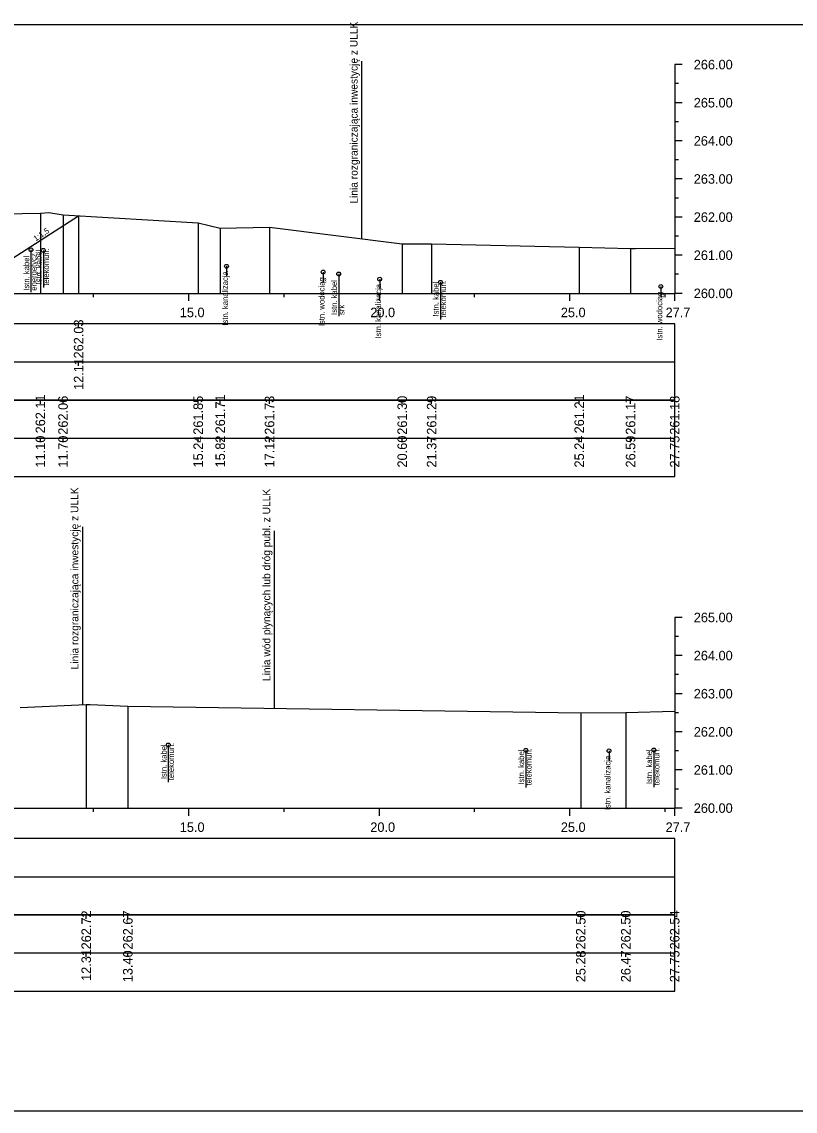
# Model space of a CAD drawing. Extents: x 6516023 to 6560129, y 5513077 to 5529206.
# Drawn here: x 6518338.83 to 6518359.13, y 5514484.66 to 5514513.23 of the extents above; entities that cross this region are included whole.
import ezdxf

# ---------------------------------------------------------------- set-up
doc = ezdxf.new("R2010")
doc.units = 0
for name, color, linetype in [('IR_default', 7, 'Continuous'), ('TOR_PRZEK_P-kable', 7, 'Continuous'), ('TOR_PRZEK_P-opisy', 7, 'Continuous'), ('TOR_PRZEK_P-tabelka istniejace', 7, 'Continuous'), ('TOR_PRZEK_P-tabelka projektowane', 7, 'Continuous'), ('TOR_PRZEK_P-teren istniejacy', 7, 'Continuous'), ('TOR_PRZEK_P-uklad odniesienia', 7, 'Continuous'), ('TOR_PRZEK_P-warstwa ochronna II', 7, 'Continuous'), ('TOR_PS_T-granica PKP-projektowana', 7, 'Continuous'), ('TOR_RAMKI-ramka+tabelka 1', 7, 'Continuous')]:
    doc.layers.add(name, color=color, linetype=linetype)

msp = doc.modelspace()

# ---------------------------------------------------------------- linework, layer by layer
at = {"layer": 'IR_default'}
msp.add_lwpolyline([(6518338.198, 5514506.786), (6518340.319, 5514508.137)], dxfattribs=at)
at = {"layer": 'TOR_PRZEK_P-kable'}
for p, q in [((6518339.068, 5514507.249), (6518339.068, 5514506.139)), ((6518339.393, 5514507.232), (6518339.393, 5514506.258)), ((6518344.199, 5514506.816), (6518344.199, 5514506.546)), ((6518346.735, 5514506.665), (6518346.735, 5514506.395)), ((6518347.145, 5514506.614), (6518347.145, 5514505.504)), ((6518348.22, 5514506.48), (6518348.22, 5514506.211)), ((6518349.815, 5514506.396), (6518349.815, 5514505.422)), ((6518355.6, 5514506.285), (6518355.6, 5514506.015)), ((6518342.673, 5514494.262), (6518342.673, 5514493.288)), ((6518352.056, 5514494.123), (6518352.056, 5514493.15)), ((6518354.24, 5514494.107), (6518354.24, 5514493.838)), ((6518355.415, 5514494.131), (6518355.415, 5514493.157))]:
    msp.add_line(p, q, dxfattribs=at)
for centre in [(6518339.068, 5514507.249), (6518339.393, 5514507.232), (6518344.199, 5514506.816), (6518346.735, 5514506.665), (6518347.145, 5514506.614), (6518348.22, 5514506.48), (6518349.815, 5514506.396), (6518355.6, 5514506.285), (6518342.673, 5514494.262), (6518352.056, 5514494.123), (6518354.24, 5514494.107), (6518355.415, 5514494.131)]:
    msp.add_circle(centre, 0.05, dxfattribs=at)
at = {"layer": 'TOR_PRZEK_P-tabelka istniejace'}
for p, q in [((6518339.315, 5514503.206), (6518339.315, 5514503.306)), ((6518339.91, 5514503.206), (6518339.91, 5514503.306)), ((6518343.457, 5514503.206), (6518343.457, 5514503.306)), ((6518344.036, 5514503.206), (6518344.036, 5514503.306)), ((6518345.329, 5514503.206), (6518345.329, 5514503.306)), ((6518348.812, 5514503.206), (6518348.812, 5514503.306)), ((6518349.584, 5514503.206), (6518349.584, 5514503.306)), ((6518353.458, 5514503.206), (6518353.458, 5514503.306)), ((6518354.804, 5514503.206), (6518354.804, 5514503.306)), ((6518355.963, 5514503.206), (6518355.963, 5514503.306)), ((6518272.163, 5514502.306), (6518355.963, 5514502.306)), ((6518339.315, 5514502.206), (6518339.315, 5514502.306)), ((6518339.91, 5514502.206), (6518339.91, 5514502.306)), ((6518343.457, 5514502.206), (6518343.457, 5514502.306)), ((6518344.036, 5514502.206), (6518344.036, 5514502.306)), ((6518345.329, 5514502.206), (6518345.329, 5514502.306)), ((6518348.812, 5514502.206), (6518348.812, 5514502.306)), ((6518349.584, 5514502.206), (6518349.584, 5514502.306)), ((6518353.458, 5514502.206), (6518353.458, 5514502.306)), ((6518354.804, 5514502.206), (6518354.804, 5514502.306)), ((6518355.963, 5514502.206), (6518355.963, 5514502.306)), ((6518340.519, 5514489.706), (6518340.519, 5514489.806)), ((6518341.61, 5514489.706), (6518341.61, 5514489.806)), ((6518353.497, 5514489.706), (6518353.497, 5514489.806)), ((6518354.679, 5514489.706), (6518354.679, 5514489.806)), ((6518355.963, 5514489.706), (6518355.963, 5514489.806)), ((6518272.163, 5514488.806), (6518355.963, 5514488.806)), ((6518340.519, 5514488.706), (6518340.519, 5514488.806)), ((6518341.61, 5514488.706), (6518341.61, 5514488.806)), ((6518353.497, 5514488.706), (6518353.497, 5514488.806)), ((6518354.679, 5514488.706), (6518354.679, 5514488.806)), ((6518355.963, 5514488.706), (6518355.963, 5514488.806))]:
    msp.add_line(p, q, dxfattribs=at)
for points in [[(6518339.315, 5514508.213), (6518339.315, 5514506.306), (6518339.315, 5514506.176), (6518339.315, 5514506.106)], [(6518339.91, 5514508.161), (6518339.91, 5514506.306), (6518339.91, 5514506.176), (6518339.91, 5514506.106)], [(6518343.457, 5514507.953), (6518343.457, 5514506.306), (6518343.457, 5514506.176), (6518343.457, 5514506.106)], [(6518344.036, 5514507.812), (6518344.036, 5514506.306), (6518344.036, 5514506.176), (6518344.036, 5514506.106)], [(6518345.329, 5514507.839), (6518345.329, 5514506.306), (6518345.329, 5514506.176), (6518345.329, 5514506.106)], [(6518348.812, 5514507.407), (6518348.812, 5514506.306), (6518348.812, 5514506.176), (6518348.812, 5514506.106)], [(6518349.584, 5514507.401), (6518349.584, 5514506.306), (6518349.584, 5514506.176), (6518349.584, 5514506.106)], [(6518353.458, 5514507.314), (6518353.458, 5514506.306), (6518353.458, 5514506.176), (6518353.458, 5514506.106)], [(6518354.804, 5514507.279), (6518354.804, 5514506.306), (6518354.804, 5514506.176), (6518354.804, 5514506.106)], [(6518355.963, 5514507.288), (6518355.963, 5514506.306), (6518355.963, 5514506.176), (6518355.963, 5514506.106)], [(6518340.519, 5514495.327), (6518340.519, 5514492.806), (6518340.519, 5514492.676), (6518340.519, 5514492.606)], [(6518341.61, 5514495.277), (6518341.61, 5514492.806), (6518341.61, 5514492.676), (6518341.61, 5514492.606)], [(6518353.497, 5514495.102), (6518353.497, 5514492.806), (6518353.497, 5514492.676), (6518353.497, 5514492.606)], [(6518354.679, 5514495.111), (6518354.679, 5514492.806), (6518354.679, 5514492.676), (6518354.679, 5514492.606)], [(6518355.963, 5514495.146), (6518355.963, 5514492.806), (6518355.963, 5514492.676), (6518355.963, 5514492.606)]]:
    msp.add_lwpolyline(points, dxfattribs=at)
for points in [[(6518272.163, 5514503.306), (6518272.163, 5514501.306), (6518355.963, 5514501.306), (6518355.963, 5514503.306)], [(6518272.163, 5514489.806), (6518272.163, 5514487.806), (6518355.963, 5514487.806), (6518355.963, 5514489.806)]]:
    msp.add_lwpolyline(points, close=True, dxfattribs=at)
at = {"layer": 'TOR_PRZEK_P-tabelka projektowane'}
for p, q in [((6518340.319, 5514505.206), (6518340.319, 5514505.306)), ((6518272.163, 5514504.306), (6518355.963, 5514504.306)), ((6518340.319, 5514504.206), (6518340.319, 5514504.306)), ((6518272.163, 5514490.806), (6518355.963, 5514490.806))]:
    msp.add_line(p, q, dxfattribs=at)
msp.add_lwpolyline([(6518340.319, 5514508.137), (6518340.319, 5514506.306), (6518340.319, 5514506.176), (6518340.319, 5514506.106)], dxfattribs=at)
for points in [[(6518272.163, 5514505.306), (6518272.163, 5514503.306), (6518355.963, 5514503.306), (6518355.963, 5514505.306)], [(6518272.163, 5514491.806), (6518272.163, 5514489.806), (6518355.963, 5514489.806), (6518355.963, 5514491.806)]]:
    msp.add_lwpolyline(points, close=True, dxfattribs=at)
at = {"layer": 'TOR_PRZEK_P-teren istniejacy'}
for points in [[(6518337.384, 5514508.172), (6518339.315, 5514508.213), (6518339.538, 5514508.224), (6518339.91, 5514508.161), (6518343.457, 5514507.953), (6518344.036, 5514507.812), (6518345.329, 5514507.839), (6518348.812, 5514507.407), (6518349.584, 5514507.401), (6518353.458, 5514507.314), (6518354.804, 5514507.279), (6518354.857, 5514507.279), (6518354.932, 5514507.279), (6518355.963, 5514507.288)], [(6518338.784, 5514495.245), (6518340.519, 5514495.327), (6518340.625, 5514495.321), (6518341.61, 5514495.277), (6518353.497, 5514495.102), (6518354.679, 5514495.111), (6518355.963, 5514495.146)]]:
    msp.add_lwpolyline(points, dxfattribs=at)
at = {"layer": 'TOR_PRZEK_P-uklad odniesienia'}
for p, q in [((6518355.963, 5514512.106), (6518355.963, 5514506.106)), ((6518356.163, 5514512.106), (6518355.963, 5514512.106)), ((6518356.063, 5514511.606), (6518355.963, 5514511.606)), ((6518356.163, 5514511.106), (6518355.963, 5514511.106)), ((6518356.063, 5514510.606), (6518355.963, 5514510.606)), ((6518356.163, 5514510.106), (6518355.963, 5514510.106)), ((6518356.063, 5514509.606), (6518355.963, 5514509.606)), ((6518356.163, 5514509.106), (6518355.963, 5514509.106)), ((6518356.063, 5514508.606), (6518355.963, 5514508.606)), ((6518356.163, 5514508.106), (6518355.963, 5514508.106)), ((6518356.063, 5514507.606), (6518355.963, 5514507.606)), ((6518356.163, 5514507.106), (6518355.963, 5514507.106)), ((6518356.063, 5514506.606), (6518355.963, 5514506.606)), ((6518275.963, 5514506.106), (6518355.963, 5514506.106)), ((6518340.713, 5514506.006), (6518340.713, 5514506.106)), ((6518343.213, 5514505.906), (6518343.213, 5514506.106)), ((6518345.713, 5514506.006), (6518345.713, 5514506.106)), ((6518348.213, 5514505.906), (6518348.213, 5514506.106)), ((6518350.713, 5514506.006), (6518350.713, 5514506.106)), ((6518353.213, 5514505.906), (6518353.213, 5514506.106)), ((6518355.713, 5514506.006), (6518355.713, 5514506.106)), ((6518355.963, 5514505.906), (6518355.963, 5514506.106)), ((6518356.163, 5514506.106), (6518355.963, 5514506.106)), ((6518355.963, 5514497.606), (6518355.963, 5514492.606)), ((6518356.163, 5514497.606), (6518355.963, 5514497.606)), ((6518356.063, 5514497.106), (6518355.963, 5514497.106)), ((6518356.163, 5514496.606), (6518355.963, 5514496.606)), ((6518356.063, 5514496.106), (6518355.963, 5514496.106)), ((6518356.163, 5514495.606), (6518355.963, 5514495.606)), ((6518356.063, 5514495.106), (6518355.963, 5514495.106)), ((6518356.163, 5514494.606), (6518355.963, 5514494.606)), ((6518356.063, 5514494.106), (6518355.963, 5514494.106)), ((6518356.163, 5514493.606), (6518355.963, 5514493.606)), ((6518356.063, 5514493.106), (6518355.963, 5514493.106)), ((6518275.963, 5514492.606), (6518355.963, 5514492.606)), ((6518340.713, 5514492.506), (6518340.713, 5514492.606)), ((6518343.213, 5514492.406), (6518343.213, 5514492.606)), ((6518345.713, 5514492.506), (6518345.713, 5514492.606)), ((6518348.213, 5514492.406), (6518348.213, 5514492.606)), ((6518350.713, 5514492.506), (6518350.713, 5514492.606)), ((6518353.213, 5514492.406), (6518353.213, 5514492.606)), ((6518355.713, 5514492.506), (6518355.713, 5514492.606)), ((6518355.963, 5514492.406), (6518355.963, 5514492.606)), ((6518356.163, 5514492.606), (6518355.963, 5514492.606))]:
    msp.add_line(p, q, dxfattribs=at)
at = {"layer": 'TOR_PRZEK_P-warstwa ochronna II'}
msp.add_lwpolyline([(6518310.054, 5514507.04), (6518310.61, 5514507.118), (6518311.201, 5514506.724), (6518311.601, 5514506.724), (6518313.913, 5514507.88), (6518315.913, 5514507.96), (6518317.163, 5514507.91), (6518317.913, 5514507.88), (6518320.613, 5514507.772), (6518321.013, 5514507.768), (6518323.713, 5514507.876), (6518324.463, 5514507.906), (6518326.018, 5514507.968), (6518327.463, 5514507.91), (6518328.213, 5514507.88), (6518332.263, 5514507.718), (6518336.563, 5514507.546), (6518337.798, 5514506.786), (6518338.198, 5514506.786), (6518340.319, 5514508.137)], dxfattribs=at)
at = {"layer": 'TOR_PS_T-granica PKP-projektowana'}
for p, q in [((6518347.754, 5514507.538), (6518347.754, 5514512.196)), ((6518340.426, 5514495.323), (6518340.426, 5514499.98)), ((6518345.461, 5514495.221), (6518345.461, 5514499.878))]:
    msp.add_line(p, q, dxfattribs=at)
at = {"layer": 'TOR_RAMKI-ramka+tabelka 1'}
msp.add_lwpolyline([(6518269.513, 5514513.156), (6518517.013, 5514513.156), (6518517.013, 5514484.656), (6518269.513, 5514484.656)], close=True, dxfattribs=at)

# ---------------------------------------------------------------- texts
at = {"layer": 'TOR_PRZEK_P-kable'}
for s, height, p in [('Istn. kabel', 0.14999, (6518339.023, 5514506.175)), ('energetycz.', 0.14999, (6518339.217, 5514506.176)), ('Istn. kabel', 0.14999, (6518339.348, 5514506.334)), ('telekomun.', 0.15, (6518339.542, 5514506.306)), ('Istn. kanalizacja', 0.14999, (6518344.237, 5514505.259)), ('Istn. wodociąg', 0.14999, (6518346.773, 5514505.245)), ('Istn. kabel', 0.14999, (6518347.1, 5514505.54)), ('Istn. kanalizacja', 0.14999, (6518348.258, 5514504.924)), ('Istn. kabel', 0.14999, (6518349.77, 5514505.498)), ('telekomun.', 0.15, (6518349.964, 5514505.47)), ('Istn. wodociąg', 0.14999, (6518355.638, 5514504.865)), ('srk', 0.15, (6518347.294, 5514505.54)), ('Istn. kabel', 0.14999, (6518342.628, 5514493.364)), ('telekomun.', 0.15, (6518342.822, 5514493.336)), ('Istn. kabel', 0.14999, (6518352.012, 5514493.226)), ('telekomun.', 0.15, (6518352.206, 5514493.197)), ('Istn. kanalizacja', 0.14999, (6518354.278, 5514492.551)), ('Istn. kabel', 0.14999, (6518355.37, 5514493.233)), ('telekomun.', 0.15, (6518355.564, 5514493.205))]:
    msp.add_text(s, height=height, rotation=90.0511, dxfattribs=at).set_placement(p)
at = {"layer": 'TOR_PRZEK_P-opisy'}
msp.add_text('1:1,5', height=0.15, rotation=34.0701, dxfattribs=at).set_placement((6518339.195, 5514507.464))
at = {"layer": 'TOR_PRZEK_P-tabelka istniejace'}
for s, p in [('262.11', (6518339.44, 5514502.433)), ('262.06', (6518340.035, 5514502.398)), ('261.85', (6518343.582, 5514502.397)), ('261.71', (6518344.161, 5514502.433)), ('261.73', (6518345.454, 5514502.398)), ('261.30', (6518348.937, 5514502.398)), ('261.29', (6518349.709, 5514502.398)), ('261.21', (6518353.583, 5514502.433)), ('261.17', (6518354.929, 5514502.398)), ('261.18', (6518356.088, 5514502.398)), ('11.10', (6518339.44, 5514501.538)), ('11.70', (6518340.035, 5514501.538)), ('15.24', (6518343.582, 5514501.539)), ('15.82', (6518344.161, 5514501.54)), ('17.12', (6518345.454, 5514501.54)), ('20.60', (6518348.937, 5514501.538)), ('21.37', (6518349.709, 5514501.538)), ('25.24', (6518353.583, 5514501.539)), ('26.59', (6518354.929, 5514501.538)), ('27.75', (6518356.088, 5514501.537)), ('262.72', (6518340.644, 5514488.9)), ('262.67', (6518341.735, 5514488.898)), ('262.50', (6518353.622, 5514488.898)), ('262.50', (6518354.804, 5514488.898)), ('262.54', (6518356.088, 5514488.899)), ('12.31', (6518340.644, 5514488.073)), ('13.40', (6518341.735, 5514488.038)), ('25.28', (6518353.622, 5514488.038)), ('26.47', (6518354.804, 5514488.038)), ('27.75', (6518356.088, 5514488.037))]:
    msp.add_text(s, height=0.25, rotation=90, dxfattribs=at).set_placement(p)
at = {"layer": 'TOR_PRZEK_P-tabelka projektowane'}
for s, p in [('262.03', (6518340.444, 5514504.398)), ('12.11', (6518340.444, 5514503.573))]:
    msp.add_text(s, height=0.25, rotation=90, dxfattribs=at).set_placement(p)
at = {"layer": 'TOR_PRZEK_P-uklad odniesienia'}
for s, p in [('266.00', (6518356.463, 5514511.981)), ('265.00', (6518356.463, 5514510.981)), ('264.00', (6518356.463, 5514509.981)), ('263.00', (6518356.463, 5514508.981)), ('262.00', (6518356.463, 5514507.981)), ('261.00', (6518356.463, 5514506.981)), ('260.00', (6518356.463, 5514505.981)), ('15.0', (6518342.974, 5514505.481)), ('20.0', (6518347.974, 5514505.481)), ('25.0', (6518352.974, 5514505.481)), ('27.7', (6518355.724, 5514505.481)), ('265.00', (6518356.463, 5514497.481)), ('264.00', (6518356.463, 5514496.481)), ('263.00', (6518356.463, 5514495.481)), ('262.00', (6518356.463, 5514494.481)), ('261.00', (6518356.463, 5514493.481)), ('260.00', (6518356.463, 5514492.481)), ('15.0', (6518342.974, 5514491.981)), ('20.0', (6518347.974, 5514491.981)), ('25.0', (6518352.974, 5514491.981)), ('27.7', (6518355.724, 5514491.981))]:
    msp.add_text(s, height=0.25, dxfattribs=at).set_placement(p)
at = {"layer": 'TOR_PS_T-granica PKP-projektowana'}
for s, p in [('Linia rozgraniczająca inwestycję z ULLK', (6518347.643, 5514508.46)), ('Linia rozgraniczająca inwestycję z ULLK', (6518340.315, 5514496.244)), ('Linia wód płynących lub dróg publ. z ULLK', (6518345.351, 5514495.939))]:
    msp.add_text(s, height=0.2, rotation=90.0511, dxfattribs=at).set_placement(p)

doc.saveas('drawing.dxf')
